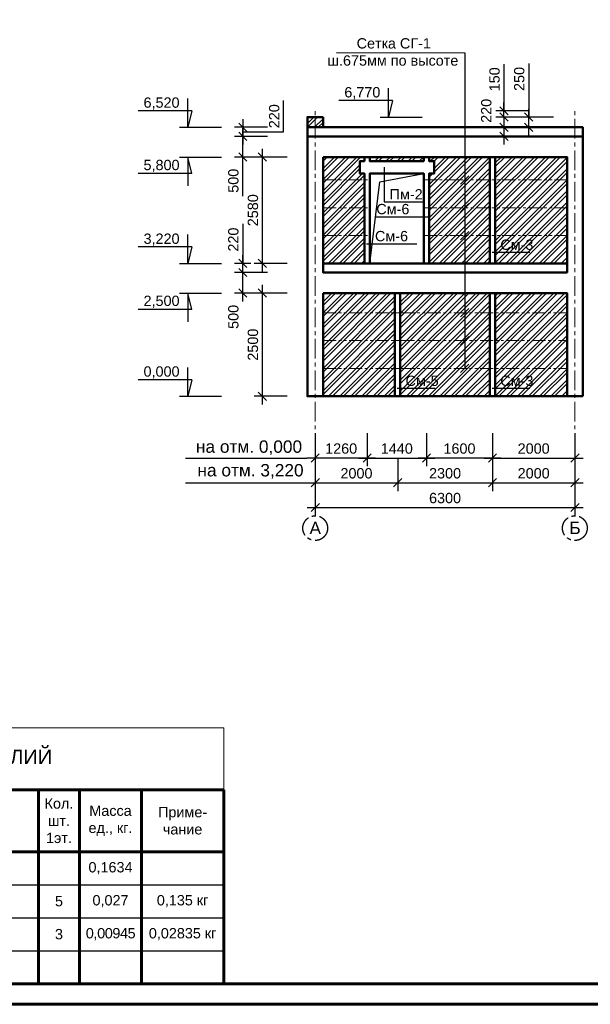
# Model space of a CAD drawing. Header units: millimetres. Extents: x 2063114 to 14983986, y -126020516 to 213791.
# Tile 416 of 656: x 2335938 to 2349785, y -907001 to -883128. Entities that reach past the tile are written whole.
import ezdxf

# ---------------------------------------------------------------- set-up
doc = ezdxf.new("R2010")
doc.units = ezdxf.units.MM
doc.linetypes.add('осевая', pattern=[50.8, 31.75, -6.35, 6.35, -6.35])
doc.linetypes.add('фантомX2', pattern=[127, 63.5, -12.7, 12.7, -12.7, 12.7, -12.7])
doc.layers.get('Defpoints').update_dxf_attribs({"color": 6, "lineweight": 35})
doc.layers.add('_print', color=6, linetype='Continuous', lineweight=60, plot=False)
for name, color, linetype in [('OS', 1, 'Continuous'), ('осевая', 1, 'осевая'), ('Размеры', 28, 'Continuous')]:
    doc.layers.add(name, color=color, linetype=linetype)
doc.layers.add('PDF _wall-380', color=7, linetype='Continuous', true_color=0xb88a5c)
doc.layers.add('РАЗМЕР АР', color=150, linetype='Continuous', lineweight=20)
doc.layers.add('сплошная_толстая', color=7, linetype='Continuous', lineweight=50)
doc.styles.get("Standard").update_dxf_attribs({"font": 'arial.ttf'})
doc.dimstyles.new('STANDARD$0', dxfattribs={"dimtxt": 250, "dimasz": 200, "dimexe": 200, "dimexo": 300, "dimgap": 100, "dimtad": 1, "dimdec": 0, "dimzin": 1, "dimdsep": 46, "dimtxsty": 'Standard', "dimblk1": 'OBLIQUE', "dimblk2": 'OBLIQUE', "dimsah": 1, "dimcen": 2.5, "dimdle": 200, "dimadec": 0, "dimazin": 0, "dimtfac": 1, "dimtdec": 0, "dimtmove": 0, "dimatfit": 3, "dimldrblk": 'OBLIQUE', "dimfxl": 600, "dimfxlon": 1, "dimtolj": 1, "dimtzin": 1, "dimarcsym": 0})

# ---------------------------------------------------------------- blocks, each defined once
blk = doc.blocks.new('*U1590')
at = {"color": 0, "lineweight": 60, "ltscale": 25}
blk.add_lwpolyline([(-57400, 41500), (-500, 41500), (-500, 500), (-57400, 500)], close=True, dxfattribs=at)
blk = doc.blocks.new('*T2416')
at = {"color": 0, "lineweight": 60, "transparency": 16777216}
for p, q in [((0, -1500), (1500, -1500)), ((0, -1500), (0, -3000)), ((1500, -1500), (1500, -3000)), ((7500, -1500), (7500, -3000)), ((14000, -1500), (14000, -3000)), ((15000, -1500), (15000, -3000)), ((16500, -1500), (16500, -3000)), ((18500, -1500), (18500, -3000)), ((0, -3000), (18500, -3000)), ((1500, -3800), (1500, -5400))]:
    blk.add_line(p, q, dxfattribs=at)
at = {"color": 0, "linetype": 'ByBlock', "lineweight": -2, "transparency": 16777216}
for p, q in [((1500, -1500), (18500, -1500)), ((1500, -3800), (18500, -3800))]:
    blk.add_line(p, q, dxfattribs=at)
at = {"color": 0, "linetype": 'Continuous', "lineweight": 60, "transparency": 16777216}
for p, q in [((0, -3000), (0, -6200)), ((1500, -3000), (1500, -3800)), ((7500, -3000), (7500, -6200)), ((14000, -3000), (14000, -6200)), ((15000, -3000), (15000, -6200)), ((16500, -3000), (16500, -6200)), ((18500, -3000), (18500, -6200)), ((1500, -5400), (1500, -6200)), ((0, -6200), (18500, -6200))]:
    blk.add_line(p, q, dxfattribs=at)
at = {"color": 0, "linetype": 'Continuous', "transparency": 16777216}
for p, q in [((0, -3800), (1500, -3800)), ((0, -4600), (18500, -4600)), ((0, -5400), (18500, -5400))]:
    blk.add_line(p, q, dxfattribs=at)
at = {"layer": 'Defpoints', "color": 8, "linetype": 'ByBlock', "lineweight": 0, "transparency": 16777216}
for p, q in [((0, 0), (18500, 0)), ((0, 0), (0, -1500)), ((18500, 0), (18500, -1500))]:
    blk.add_line(p, q, dxfattribs=at)
at = {"color": 0, "linetype": 'Continuous', "transparency": 16777216}
for s, insert, char_height, width, attachment_point in [('{\\C256;СПЕЦИФИКАЦИЯ АРМАТУРНЫХ ИЗДЕЛИЙ}', (9250, -750), 350, 18200, 5), ('Кол.\\Pшт.\\P1эт.', (14500, -2250), 250, 700, 5), ('Масса\\Pед., кг.', (15750, -2250), 250, 1200, 5), ('Приме-\\Pчание', (17500, -2250), 250, 1700, 5), ('Поз.', (750, -2250), 250, 1200, 5), ('Обозначение', (4500, -2250), 250, 5700, 5), ('Наименование', (10750, -2250), 250, 6200, 5), ('СГ-1', (750, -3400), 250, 1200, 5), ('{\\C256;СЕТКА СГ-1 (1 П.М.)}', (10750, -3400), 250, 6200, 5), ('0,1634', (15750, -3400), 250, 1200, 5), ('1', (750, -4200), 250, 1200, 5), ('5', (14500, -4200), 250, 700, 5), ('0,027', (15750, -4200), 250, 1200, 5), ('0,135 кг', (17500, -4200), 250, 1700, 5), ('{\\C256;Композитная арматура АБК }', (4500, -4200), 250, 5700, 5), ('{\\C256;  %%C4 АБК                  L =1000}', (7650, -4200), 250, 6200, 4), ('2', (750, -5000), 250, 1200, 5), ('{\\C256;Композитная арматура АБК }', (4500, -5000), 250, 5700, 5), ('  %%C4 АБК                  L=350', (7650, -5000), 250, 6200, 4), ('3', (14500, -5000), 250, 700, 5), ('{\\T0.95;0,00945}', (15750, -5000), 250, 1200, 5), ('0,02835 кг', (17500, -5000), 250, 1700, 5)]:
    blk.add_mtext(s, dxfattribs=dict(at, insert=insert, char_height=char_height, width=width, attachment_point=attachment_point))
blk = doc.blocks.new('_Oblique')
at = {"color": 0, "linetype": 'ByBlock', "lineweight": -2}
blk.add_line((-0.5, -0.5), (0.5, 0.5), dxfattribs=at)
blk = doc.blocks.new('*D2448')
at = {"layer": 'Defpoints', "color": 0, "lineweight": 30, "transparency": 16777216}
for p in [(2341827, -889758), (2343300, -889758), (2342920, -892258)]:
    blk.add_point(p, dxfattribs=at)
at = {"layer": 'РАЗМЕР АР', "color": 0, "lineweight": -2, "transparency": 16777216}
for p, q in [((2341827, -892458), (2341827, -889558)), ((2342427, -889758), (2341627, -889758)), ((2342427, -892258), (2341627, -892258))]:
    blk.add_line(p, q, dxfattribs=at)
at = {"layer": 'РАЗМЕР АР', "color": 0, "lineweight": -2, "transparency": 16777216, "xscale": 200, "yscale": 200, "zscale": 200}
for p, rotation in [((2341827, -889758), 90), ((2341827, -892258), 270)]:
    blk.add_blockref('_Oblique', p, dxfattribs=dict(at, rotation=rotation))
at = {"layer": 'РАЗМЕР АР', "color": 0, "transparency": 16777216, "insert": (2341599, -891008), "char_height": 250, "attachment_point": 5, "rotation": 90}
blk.add_mtext('\\A1;2500', dxfattribs=at)
blk = doc.blocks.new('*D2449')
at = {"layer": 'Defpoints', "color": 0, "lineweight": 30, "transparency": 16777216}
for p in [(2341352, -889258), (2343300, -889258), (2343300, -889758)]:
    blk.add_point(p, dxfattribs=at)
at = {"layer": 'РАЗМЕР АР', "color": 0, "lineweight": -2, "transparency": 16777216}
for p, q in [((2341952, -889258), (2341152, -889258)), ((2341352, -889958), (2341352, -889058)), ((2341952, -889758), (2341152, -889758))]:
    blk.add_line(p, q, dxfattribs=at)
at = {"layer": 'РАЗМЕР АР', "color": 0, "lineweight": -2, "transparency": 16777216, "xscale": 200, "yscale": 200, "zscale": 200}
for p, rotation in [((2341352, -889258), 90), ((2341352, -889758), 270)]:
    blk.add_blockref('_Oblique', p, dxfattribs=dict(at, rotation=rotation))
at = {"layer": 'РАЗМЕР АР', "color": 0, "transparency": 16777216, "insert": (2341124, -890334), "char_height": 250, "attachment_point": 5, "rotation": 90}
blk.add_mtext('\\A1;500', dxfattribs=at)
blk = doc.blocks.new('*D2450')
at = {"layer": 'Defpoints', "color": 0, "lineweight": 30, "transparency": 16777216}
for p in [(2341827, -886458), (2343300, -886458), (2343300, -889038)]:
    blk.add_point(p, dxfattribs=at)
at = {"layer": 'РАЗМЕР АР', "color": 0, "lineweight": -2, "transparency": 16777216}
for p, q in [((2341827, -889238), (2341827, -886258)), ((2342427, -886458), (2341627, -886458)), ((2342427, -889038), (2341627, -889038))]:
    blk.add_line(p, q, dxfattribs=at)
at = {"layer": 'РАЗМЕР АР', "color": 0, "lineweight": -2, "transparency": 16777216, "xscale": 200, "yscale": 200, "zscale": 200}
for p, rotation in [((2341827, -886458), 90), ((2341827, -889038), 270)]:
    blk.add_blockref('_Oblique', p, dxfattribs=dict(at, rotation=rotation))
at = {"layer": 'РАЗМЕР АР', "color": 0, "transparency": 16777216, "insert": (2341599, -887748), "char_height": 250, "attachment_point": 5, "rotation": 90}
blk.add_mtext('\\A1;2580', dxfattribs=at)
blk = doc.blocks.new('*D2451')
at = {"layer": 'Defpoints', "color": 0, "lineweight": 30, "transparency": 16777216}
for p in [(2341352, -885958), (2342920, -885958), (2343300, -886458)]:
    blk.add_point(p, dxfattribs=at)
at = {"layer": 'РАЗМЕР АР', "color": 0, "lineweight": -2, "transparency": 16777216}
for p, q in [((2341352, -886658), (2341352, -885758)), ((2341952, -885958), (2341152, -885958)), ((2341952, -886458), (2341152, -886458)), ((2341352, -887409), (2341352, -886458))]:
    blk.add_line(p, q, dxfattribs=at)
at = {"layer": 'РАЗМЕР АР', "color": 0, "lineweight": -2, "transparency": 16777216, "xscale": 200, "yscale": 200, "zscale": 200}
for p, rotation in [((2341352, -885958), 90), ((2341352, -886458), 270)]:
    blk.add_blockref('_Oblique', p, dxfattribs=dict(at, rotation=rotation))
at = {"layer": 'РАЗМЕР АР', "color": 0, "transparency": 16777216, "insert": (2341124, -887034), "char_height": 250, "attachment_point": 5, "rotation": 90}
blk.add_mtext('\\A1;500', dxfattribs=at)
blk = doc.blocks.new('*D2452')
at = {"layer": 'Defpoints', "color": 0, "lineweight": 30, "transparency": 16777216}
for p in [(2347410, -892258), (2349410, -892258), (2349410, -893756)]:
    blk.add_point(p, dxfattribs=at)
at = {"layer": 'РАЗМЕР АР', "color": 0, "lineweight": -2, "transparency": 16777216}
for p, q in [((2347410, -893156), (2347410, -893956)), ((2349410, -893156), (2349410, -893956)), ((2347210, -893756), (2349610, -893756))]:
    blk.add_line(p, q, dxfattribs=at)
at = {"layer": 'РАЗМЕР АР', "color": 0, "lineweight": -2, "transparency": 16777216, "xscale": 200, "yscale": 200, "zscale": 200, "rotation": 180}
blk.add_blockref('_Oblique', (2347410, -893756), dxfattribs=at)
at = {"layer": 'РАЗМЕР АР', "color": 0, "lineweight": -2, "transparency": 16777216, "xscale": 200, "yscale": 200, "zscale": 200}
blk.add_blockref('_Oblique', (2349410, -893756), dxfattribs=at)
at = {"layer": 'РАЗМЕР АР', "color": 0, "transparency": 16777216, "insert": (2348410, -893528), "char_height": 250, "attachment_point": 5}
blk.add_mtext('\\A1;2000', dxfattribs=at)
blk = doc.blocks.new('*D2360')
at = {"layer": 'Defpoints', "color": 0, "lineweight": 30, "transparency": 16777216}
for p in [(2343110, -892858), (2345110, -892858), (2345110, -894356)]:
    blk.add_point(p, dxfattribs=at)
at = {"layer": 'РАЗМЕР АР', "color": 0, "lineweight": -2, "transparency": 16777216}
for p, q in [((2343110, -893756), (2343110, -894556)), ((2345110, -893756), (2345110, -894556)), ((2342910, -894356), (2345310, -894356))]:
    blk.add_line(p, q, dxfattribs=at)
at = {"layer": 'РАЗМЕР АР', "color": 0, "lineweight": -2, "transparency": 16777216, "xscale": 200, "yscale": 200, "zscale": 200, "rotation": 180}
blk.add_blockref('_Oblique', (2343110, -894356), dxfattribs=at)
at = {"layer": 'РАЗМЕР АР', "color": 0, "lineweight": -2, "transparency": 16777216, "xscale": 200, "yscale": 200, "zscale": 200}
blk.add_blockref('_Oblique', (2345110, -894356), dxfattribs=at)
at = {"layer": 'РАЗМЕР АР', "color": 0, "transparency": 16777216, "insert": (2344110, -894128), "char_height": 250, "attachment_point": 5}
blk.add_mtext('\\A1;2000', dxfattribs=at)
blk = doc.blocks.new('*D2361')
at = {"layer": 'Defpoints', "color": 0, "lineweight": 30, "transparency": 16777216}
for p in [(2345110, -892858), (2347410, -892858), (2347410, -894356)]:
    blk.add_point(p, dxfattribs=at)
at = {"layer": 'РАЗМЕР АР', "color": 0, "lineweight": -2, "transparency": 16777216}
for p, q in [((2345110, -893756), (2345110, -894556)), ((2347410, -893756), (2347410, -894556)), ((2344910, -894356), (2347610, -894356))]:
    blk.add_line(p, q, dxfattribs=at)
at = {"layer": 'РАЗМЕР АР', "color": 0, "lineweight": -2, "transparency": 16777216, "xscale": 200, "yscale": 200, "zscale": 200, "rotation": 180}
blk.add_blockref('_Oblique', (2345110, -894356), dxfattribs=at)
at = {"layer": 'РАЗМЕР АР', "color": 0, "lineweight": -2, "transparency": 16777216, "xscale": 200, "yscale": 200, "zscale": 200}
blk.add_blockref('_Oblique', (2347410, -894356), dxfattribs=at)
at = {"layer": 'РАЗМЕР АР', "color": 0, "transparency": 16777216, "insert": (2346260, -894128), "char_height": 250, "attachment_point": 5}
blk.add_mtext('\\A1;2300', dxfattribs=at)
blk = doc.blocks.new('*D2362')
at = {"layer": 'Defpoints', "color": 0, "lineweight": 30, "transparency": 16777216}
for p in [(2347410, -892858), (2349410, -892858), (2349410, -894356)]:
    blk.add_point(p, dxfattribs=at)
at = {"layer": 'РАЗМЕР АР', "color": 0, "lineweight": -2, "transparency": 16777216}
for p, q in [((2347410, -893756), (2347410, -894556)), ((2349410, -893756), (2349410, -894556)), ((2347210, -894356), (2349610, -894356))]:
    blk.add_line(p, q, dxfattribs=at)
at = {"layer": 'РАЗМЕР АР', "color": 0, "lineweight": -2, "transparency": 16777216, "xscale": 200, "yscale": 200, "zscale": 200, "rotation": 180}
blk.add_blockref('_Oblique', (2347410, -894356), dxfattribs=at)
at = {"layer": 'РАЗМЕР АР', "color": 0, "lineweight": -2, "transparency": 16777216, "xscale": 200, "yscale": 200, "zscale": 200}
blk.add_blockref('_Oblique', (2349410, -894356), dxfattribs=at)
at = {"layer": 'РАЗМЕР АР', "color": 0, "transparency": 16777216, "insert": (2348410, -894128), "char_height": 250, "attachment_point": 5}
blk.add_mtext('\\A1;2000', dxfattribs=at)
blk = doc.blocks.new('*D2363')
at = {"layer": 'Defpoints', "color": 0, "lineweight": 30, "transparency": 16777216}
for p in [(2343110, -892258), (2349410, -892258), (2349410, -894956)]:
    blk.add_point(p, dxfattribs=at)
at = {"layer": 'РАЗМЕР АР', "color": 0, "lineweight": -2, "transparency": 16777216}
for p, q in [((2343110, -894356), (2343110, -895156)), ((2349410, -894356), (2349410, -895156)), ((2342910, -894956), (2349610, -894956))]:
    blk.add_line(p, q, dxfattribs=at)
at = {"layer": 'РАЗМЕР АР', "color": 0, "lineweight": -2, "transparency": 16777216, "xscale": 200, "yscale": 200, "zscale": 200, "rotation": 180}
blk.add_blockref('_Oblique', (2343110, -894956), dxfattribs=at)
at = {"layer": 'РАЗМЕР АР', "color": 0, "lineweight": -2, "transparency": 16777216, "xscale": 200, "yscale": 200, "zscale": 200}
blk.add_blockref('_Oblique', (2349410, -894956), dxfattribs=at)
at = {"layer": 'РАЗМЕР АР', "color": 0, "transparency": 16777216, "insert": (2346260, -894728), "char_height": 250, "attachment_point": 5}
blk.add_mtext('\\A1;6300', dxfattribs=at)
blk = doc.blocks.new('*D2364')
at = {"layer": 'Defpoints', "color": 0, "lineweight": 30, "transparency": 16777216}
for p in [(2341352, -889038), (2341845, -889038), (2341845, -889258)]:
    blk.add_point(p, dxfattribs=at)
at = {"layer": 'РАЗМЕР АР', "color": 0, "lineweight": -2, "transparency": 16777216}
for p, q in [((2341352, -888082), (2341352, -889038)), ((2341352, -889458), (2341352, -888838)), ((2341545, -889038), (2341152, -889038)), ((2341545, -889258), (2341152, -889258))]:
    blk.add_line(p, q, dxfattribs=at)
at = {"layer": 'РАЗМЕР АР', "color": 0, "lineweight": -2, "transparency": 16777216, "xscale": 200, "yscale": 200, "zscale": 200}
for p, rotation in [((2341352, -889038), 90), ((2341352, -889258), 270)]:
    blk.add_blockref('_Oblique', p, dxfattribs=dict(at, rotation=rotation))
at = {"layer": 'РАЗМЕР АР', "color": 0, "transparency": 16777216, "insert": (2341124, -888460), "char_height": 250, "attachment_point": 5, "rotation": 90}
blk.add_mtext('\\A1;220', dxfattribs=at)
blk = doc.blocks.new('*D2365')
at = {"layer": 'Defpoints', "color": 0, "lineweight": 30, "transparency": 16777216}
for p in [(2345809, -892258), (2347410, -892258), (2345809, -893756)]:
    blk.add_point(p, dxfattribs=at)
at = {"layer": 'РАЗМЕР АР', "color": 0, "lineweight": -2, "transparency": 16777216}
for p, q in [((2345809, -893156), (2345809, -893956)), ((2347410, -893156), (2347410, -893956)), ((2347610, -893756), (2345609, -893756))]:
    blk.add_line(p, q, dxfattribs=at)
at = {"layer": 'РАЗМЕР АР', "color": 0, "lineweight": -2, "transparency": 16777216, "xscale": 200, "yscale": 200, "zscale": 200, "rotation": 180}
blk.add_blockref('_Oblique', (2345809, -893756), dxfattribs=at)
at = {"layer": 'РАЗМЕР АР', "color": 0, "lineweight": -2, "transparency": 16777216, "xscale": 200, "yscale": 200, "zscale": 200}
blk.add_blockref('_Oblique', (2347410, -893756), dxfattribs=at)
at = {"layer": 'РАЗМЕР АР', "color": 0, "transparency": 16777216, "insert": (2346609, -893528), "char_height": 250, "attachment_point": 5}
blk.add_mtext('\\A1;1600', dxfattribs=at)
blk = doc.blocks.new('*D2366')
at = {"layer": 'Defpoints', "color": 0, "lineweight": 30, "transparency": 16777216}
for p in [(2343109, -892321), (2344369, -892258), (2343109, -893756)]:
    blk.add_point(p, dxfattribs=at)
at = {"layer": 'РАЗМЕР АР', "color": 0, "lineweight": -2, "transparency": 16777216}
for p, q in [((2343109, -893156), (2343109, -893956)), ((2344369, -893156), (2344369, -893956)), ((2344569, -893756), (2342909, -893756))]:
    blk.add_line(p, q, dxfattribs=at)
at = {"layer": 'РАЗМЕР АР', "color": 0, "lineweight": -2, "transparency": 16777216, "xscale": 200, "yscale": 200, "zscale": 200, "rotation": 180}
blk.add_blockref('_Oblique', (2343109, -893756), dxfattribs=at)
at = {"layer": 'РАЗМЕР АР', "color": 0, "lineweight": -2, "transparency": 16777216, "xscale": 200, "yscale": 200, "zscale": 200}
blk.add_blockref('_Oblique', (2344369, -893756), dxfattribs=at)
at = {"layer": 'РАЗМЕР АР', "color": 0, "transparency": 16777216, "insert": (2343739, -893528), "char_height": 250, "attachment_point": 5}
blk.add_mtext('\\A1;1260', dxfattribs=at)
blk = doc.blocks.new('*D2367')
at = {"layer": 'Defpoints', "color": 0, "lineweight": 30, "transparency": 16777216}
for p in [(2349600, -885738), (2347689, -885958), (2349600, -885958)]:
    blk.add_point(p, dxfattribs=at)
at = {"layer": 'РАЗМЕР АР', "color": 0, "lineweight": -2, "transparency": 16777216}
for p, q in [((2347689, -885538), (2347689, -886158)), ((2348289, -885738), (2347489, -885738)), ((2348289, -885958), (2347489, -885958))]:
    blk.add_line(p, q, dxfattribs=at)
at = {"layer": 'РАЗМЕР АР', "color": 0, "lineweight": -2, "transparency": 16777216, "xscale": 200, "yscale": 200, "zscale": 200}
for p, rotation in [((2347689, -885738), 90), ((2347689, -885958), 270)]:
    blk.add_blockref('_Oblique', p, dxfattribs=dict(at, rotation=rotation))
at = {"layer": 'РАЗМЕР АР', "color": 0, "transparency": 16777216, "insert": (2347261, -885338), "char_height": 250, "attachment_point": 5, "rotation": 90}
blk.add_mtext('\\A1;220', dxfattribs=at)
blk = doc.blocks.new('*D2368')
at = {"layer": 'Defpoints', "color": 0, "lineweight": 30, "transparency": 16777216}
for p in [(2347689, -885338), (2349600, -885338), (2349600, -885488)]:
    blk.add_point(p, dxfattribs=at)
at = {"layer": 'РАЗМЕР АР', "color": 0, "lineweight": -2, "transparency": 16777216}
for p, q in [((2347689, -884210), (2347689, -885338)), ((2347689, -885338), (2347689, -885138)), ((2348289, -885338), (2347489, -885338)), ((2347689, -885488), (2347689, -885338)), ((2347689, -885488), (2347689, -885338)), ((2348289, -885488), (2347489, -885488)), ((2347689, -885488), (2347689, -885688))]:
    blk.add_line(p, q, dxfattribs=at)
at = {"layer": 'РАЗМЕР АР', "color": 0, "lineweight": -2, "transparency": 16777216, "xscale": 200, "yscale": 200, "zscale": 200}
for p, rotation in [((2347689, -885338), 270), ((2347689, -885488), 90)]:
    blk.add_blockref('_Oblique', p, dxfattribs=dict(at, rotation=rotation))
at = {"layer": 'РАЗМЕР АР', "color": 0, "transparency": 16777216, "insert": (2347461, -884574), "char_height": 250, "attachment_point": 5, "rotation": 90}
blk.add_mtext('\\A1;150', dxfattribs=at)
blk = doc.blocks.new('*D2369')
at = {"layer": 'Defpoints', "color": 0, "lineweight": 30, "transparency": 16777216}
for p in [(2342920, -885738), (2341352, -885958), (2343205, -885958)]:
    blk.add_point(p, dxfattribs=at)
at = {"layer": 'РАЗМЕР АР', "color": 0, "lineweight": -2, "transparency": 16777216}
for p, q in [((2342343, -885847), (2342343, -885091)), ((2341352, -885538), (2341352, -886158)), ((2341952, -885738), (2341152, -885738)), ((2341352, -885848), (2342343, -885847)), ((2341952, -885958), (2341152, -885958))]:
    blk.add_line(p, q, dxfattribs=at)
at = {"layer": 'РАЗМЕР АР', "color": 0, "lineweight": -2, "transparency": 16777216, "xscale": 200, "yscale": 200, "zscale": 200}
for p, rotation in [((2341352, -885738), 90), ((2341352, -885958), 270)]:
    blk.add_blockref('_Oblique', p, dxfattribs=dict(at, rotation=rotation))
at = {"layer": 'РАЗМЕР АР', "color": 0, "transparency": 16777216, "insert": (2342115, -885469), "char_height": 250, "attachment_point": 5, "rotation": 90}
blk.add_mtext('\\A1;220', dxfattribs=at)
blk = doc.blocks.new('*D2370')
at = {"layer": 'Defpoints', "color": 0, "lineweight": 30, "transparency": 16777216}
for p in [(2348289, -885488), (2349600, -885488, 8), (2349600, -885738, 8)]:
    blk.add_point(p, dxfattribs=at)
at = {"layer": 'РАЗМЕР АР', "color": 0, "lineweight": -2, "transparency": 16777216}
for p, q in [((2348289, -884187), (2348289, -885488)), ((2348289, -885938), (2348289, -885288)), ((2348889, -885488), (2348089, -885488)), ((2348889, -885738), (2348089, -885738))]:
    blk.add_line(p, q, dxfattribs=at)
at = {"layer": 'РАЗМЕР АР', "color": 0, "lineweight": -2, "transparency": 16777216, "xscale": 200, "yscale": 200, "zscale": 200}
for p, rotation in [((2348289, -885488), 90), ((2348289, -885738), 270)]:
    blk.add_blockref('_Oblique', p, dxfattribs=dict(at, rotation=rotation))
at = {"layer": 'РАЗМЕР АР', "color": 0, "transparency": 16777216, "insert": (2348061, -884565), "char_height": 250, "attachment_point": 5, "rotation": 90}
blk.add_mtext('\\A1;250', dxfattribs=at)
blk = doc.blocks.new('*D2753')
at = {"layer": 'Defpoints', "color": 0, "lineweight": 30, "transparency": 16777216}
for p in [(2345809, -889038), (2344369, -892258), (2345809, -893756)]:
    blk.add_point(p, dxfattribs=at)
at = {"layer": 'РАЗМЕР АР', "color": 0, "lineweight": -2, "transparency": 16777216}
for p, q in [((2344369, -893156), (2344369, -893956)), ((2345809, -893156), (2345809, -893956)), ((2344169, -893756), (2346009, -893756))]:
    blk.add_line(p, q, dxfattribs=at)
at = {"layer": 'РАЗМЕР АР', "color": 0, "lineweight": -2, "transparency": 16777216, "xscale": 200, "yscale": 200, "zscale": 200, "rotation": 180}
blk.add_blockref('_Oblique', (2344369, -893756), dxfattribs=at)
at = {"layer": 'РАЗМЕР АР', "color": 0, "lineweight": -2, "transparency": 16777216, "xscale": 200, "yscale": 200, "zscale": 200}
blk.add_blockref('_Oblique', (2345809, -893756), dxfattribs=at)
at = {"layer": 'РАЗМЕР АР', "color": 0, "transparency": 16777216, "insert": (2345089, -893528), "char_height": 250, "attachment_point": 5}
blk.add_mtext('\\A1;1440', dxfattribs=at)

msp = doc.modelspace()

# ---------------------------------------------------------------- hatches: boundary and pattern name
at = {"layer": 'PDF _wall-380', "lineweight": 9, "ltscale": 150}
h = msp.add_hatch(dxfattribs=at)
h.set_pattern_fill('ANSI32', color=256, scale=20)
h.set_pattern_definition([(45, (67948.72, 885.2), (-134.703842, 134.703842), []), (45, (68038.52, 885.2), (-134.703842, 134.703842), [])])
h.paths.add_polyline_path([(2342919.71718, -885487.79227), (2343299.71751, -885487.79227), (2343299.65073, -885737.79227), (2342919.65107, -885737.79227)])
h = msp.add_hatch(dxfattribs=at)
h.set_pattern_fill('ANSI32', color=256, scale=20)
h.set_pattern_definition([(45, (-8470.56, 24559.87), (-134.703842, 134.703842), []), (45, (-8380.76, 24559.87), (-134.703842, 134.703842), [])])
h.paths.add_polyline_path([(2349219.57211, -889757.79227), (2347474.572, -889757.79227), (2347474.572, -892257.79227), (2349219.57211, -892257.79227)])
h.paths.add_polyline_path([(2349219.57211, -886457.79227), (2347474.572, -886457.79227), (2347474.572, -889037.79227), (2349219.57211, -889037.79227)])
h.paths.add_polyline_path([(2347344.572, -886457.79227), (2345874.12397, -886457.79227), (2345874.12397, -886557.79227), (2345994.12397, -886557.79227), (2345994.12397, -886857.79227), (2345874.12397, -886857.79227), (2345874.12397, -889037.79227), (2347344.572, -889037.79227)])
h.paths.add_polyline_path([(2347344.572, -889757.79227), (2345174.57221, -889757.79227), (2345174.57221, -892257.79227), (2347344.572, -892257.79227)])
h.paths.add_polyline_path([(2345044.57221, -889757.79227), (2343299.57211, -889757.79227), (2343299.57211, -892257.79227), (2345044.57221, -892257.79227)])
h.paths.add_polyline_path([(2344304.12396, -886857.79227), (2344193.80797, -886857.79227), (2344193.80797, -886557.79227), (2344304.12396, -886557.79227), (2344304.12396, -886457.79227), (2343299.57211, -886457.79227), (2343299.57211, -889037.79227), (2344304.12396, -889037.79227)])
h.paths.add_polyline_path([(2345744.12397, -886457.79227), (2344434.12396, -886457.79227), (2344434.12396, -886557.79227), (2345744.12397, -886557.79227)])

# ---------------------------------------------------------------- linework, layer by layer
at = {"ltscale": 0.001}
for p, q in [((2344887.61368, -885487.79227), (2344887.61368, -884787.79227)), ((2340015.67235, -885737.79227), (2340015.67235, -885037.79227)), ((2344987.61368, -885087.79227), (2343682.87819, -885087.79227)), ((2344987.61368, -885087.79227), (2344887.61368, -885487.79227)), ((2340115.67235, -885337.79227), (2338810.93686, -885337.79227)), ((2340115.67235, -885337.79227), (2340015.67235, -885737.79227)), ((2340015.67235, -886457.79227), (2340015.67235, -887157.79227)), ((2340115.67235, -886857.79227), (2340015.67235, -886457.79227)), ((2340115.67235, -886857.79227), (2338810.93686, -886857.79227)), ((2340015.67235, -889037.79227), (2340015.67235, -888337.79227)), ((2340115.67235, -888637.79227), (2338810.93686, -888637.79227)), ((2340115.67235, -888637.79227), (2340015.67235, -889037.79227)), ((2340015.67235, -889757.79227), (2340015.67235, -890457.79227)), ((2340115.67235, -890157.79227), (2340015.67235, -889757.79227)), ((2340115.67235, -890157.79227), (2338810.93686, -890157.79227)), ((2340015.67235, -892257.79227), (2340015.67235, -891557.79227)), ((2340115.67235, -891857.79227), (2338810.93686, -891857.79227)), ((2340115.67235, -891857.79227), (2340015.67235, -892257.79227))]:
    msp.add_line(p, q, dxfattribs=at)
at = {"ltscale": 0.00075}
for p, q in [((2344687.61368, -885487.79227), (2345706.02382, -885487.79227)), ((2339815.67235, -885737.79227), (2340834.08249, -885737.79227)), ((2339815.67235, -886457.79227), (2340834.08249, -886457.79227)), ((2339815.67235, -886457.79227), (2340834.08249, -886457.79227)), ((2339815.67235, -889037.79227), (2340834.08249, -889037.79227)), ((2339815.67235, -889757.79227), (2340834.08249, -889757.79227)), ((2339815.67235, -892257.79227), (2340834.08249, -892257.79227))]:
    msp.add_line(p, q, dxfattribs=at)
at = {"linetype": 'фантомX2', "lineweight": 9, "ltscale": 5}
for p, q in [((2343299.65107, -887012.79227), (2344433.78658, -887012.79227)), ((2345744.12397, -887012.79227), (2349219.65107, -887012.79227)), ((2343299.65107, -887687.79227), (2344433.89904, -887687.79227)), ((2345744.12397, -887687.79227), (2349219.65107, -887687.79227)), ((2343299.65107, -888362.79227), (2344434.0115, -888362.79227)), ((2345744.12396, -888362.79227), (2349219.65107, -888362.79227)), ((2343299.57211, -890232.79227), (2349219.57211, -890232.79227)), ((2343299.57211, -890907.79227), (2349219.57211, -890907.79227)), ((2343299.57211, -891582.79227), (2349219.57211, -891582.79227))]:
    msp.add_line(p, q, dxfattribs=at)
at = {"ltscale": 150}
for p, q in [((2346636.4232, -887112.79227), (2346836.4232, -886912.79227)), ((2346636.4232, -887787.79227), (2346836.4232, -887587.79227)), ((2346636.4232, -888462.79227), (2346836.4232, -888262.79227)), ((2346636.4232, -890332.79227), (2346836.4232, -890132.79227)), ((2346636.4232, -891007.79227), (2346836.4232, -890807.79227)), ((2346636.4232, -891682.79227), (2346836.4232, -891482.79227))]:
    msp.add_line(p, q, dxfattribs=at)
for p, q in [((2339965.00641, -893755.81511), (2342909.65107, -893755.81511)), ((2339965.00641, -894355.81511), (2342909.57211, -894355.81511))]:
    msp.add_line(p, q)
at = {"ltscale": 50}
msp.add_lwpolyline([(2343629.49316, -883927.42455), (2346736.4232, -883933.71525), (2346736.4232, -891582.79227)], dxfattribs=at)
at = {"ltscale": 150}
for points in [[(2344434.12396, -889037.79227), (2344678.1195, -887060.86494), (2345744.12397, -886857.79227)], [(2344778.9588, -886707.79227), (2344778.9588, -887547.80191), (2345722.2185, -887547.80191)]]:
    msp.add_lwpolyline(points, dxfattribs=at)
at = {"color": 6, "ltscale": 100}
msp.add_lwpolyline([(2344573.71005, -887910.92819), (2345840.71514, -887910.92819)], dxfattribs=at)
at = {"color": 6, "ltscale": 150}
msp.add_lwpolyline([(2344357.71533, -888564.77859), (2345577.56191, -888564.77859)], dxfattribs=at)
at = {"color": 30, "ltscale": 150}
for points in [[(2348320.0146, -888773.10091), (2347400.16802, -888773.10091)], [(2348320.0146, -892073.10091), (2347400.16802, -892073.10091)]]:
    msp.add_lwpolyline(points, dxfattribs=at)
at = {"color": 3, "ltscale": 150}
msp.add_lwpolyline([(2346020.01481, -892073.10091), (2345100.16823, -892073.10091)], dxfattribs=at)
at = {"lineweight": 60, "ltscale": 150}
msp.add_lwpolyline([(2323892.08613, -901801.43901), (2340892.08613, -901801.43901)], dxfattribs=at)
at = {"layer": '_print', "ltscale": 100}
msp.add_lwpolyline([(2379792.08613, -907001.43901), (2320392.08613, -907001.43901), (2320392.08613, -865001.43901), (2379792.08613, -865001.43901)], close=True, dxfattribs=at)
at = {"layer": 'OS', "linetype": 'осевая', "lineweight": 9, "ltscale": 15}
for p, q in [((2343109.33978, -895155.82458), (2343109.33978, -885337.79227)), ((2349409.33978, -895155.82458), (2349409.65107, -885337.79227))]:
    msp.add_line(p, q, dxfattribs=at)
at = {"layer": 'осевая', "linetype": 'осевая', "ltscale": 15}
for centre in [(2343109.3398, -895455.82458), (2343109.34046, -895455.82458), (2349409.34046, -895455.82458)]:
    msp.add_circle(centre, 300, dxfattribs=at)
at = {"layer": 'Размеры', "color": 6, "ltscale": 150}
msp.add_line((2349219.57211, -892257.79227), (2349219.57211, -889757.79227), dxfattribs=at)
at = {"layer": 'сплошная_толстая', "ltscale": 150}
for p, q in [((2343299.57211, -885737.79227), (2349599.57211, -885737.79227)), ((2349599.57211, -885737.79227), (2349599.57211, -892257.79227)), ((2349599.57211, -892257.79227), (2342919.65107, -892257.79227))]:
    msp.add_line(p, q, dxfattribs=at)
for points in [[(2343299.71718, -885487.79227), (2342919.71718, -885487.79227), (2342919.65107, -885737.79227), (2343299.65107, -885737.79227)], [(2342919.65107, -885737.79227), (2349599.57211, -885737.79227), (2349599.57211, -885957.79227), (2342919.65107, -885957.79227)], [(2343299.57211, -886457.79227), (2349219.57211, -886457.79227), (2349219.57211, -889037.79227), (2343299.57211, -889037.79227)], [(2347344.572, -886457.79227), (2347474.572, -886457.79227), (2347474.572, -889037.79227), (2347344.572, -889037.79227)], [(2343299.57208, -889037.79227), (2349219.57211, -889037.79227), (2349219.57211, -889257.79227), (2343299.57208, -889257.79227)], [(2343299.57211, -889757.79227), (2349219.57211, -889757.79227), (2349219.57211, -892257.79227), (2343299.57211, -892257.79227)], [(2345174.57221, -889757.79227), (2345044.57221, -889757.79227), (2345044.57221, -892257.79227), (2345174.57221, -892257.79227)], [(2347344.572, -889757.79227), (2347474.572, -889757.79227), (2347474.572, -892257.79227), (2347344.572, -892257.79227)]]:
    msp.add_lwpolyline(points, close=True, dxfattribs=at)
for points in [[(2342919.37926, -885957.79227), (2342919.65107, -892257.79227), (2343299.57211, -892257.79227), (2343299.57211, -892257.79227)], [(2344304.12396, -886457.79227), (2344304.12396, -886557.79227), (2344193.80797, -886557.79227), (2344193.80797, -886857.79227), (2344304.12396, -886857.79227), (2344304.12396, -889037.79227), (2344434.12396, -889037.79227), (2344433.76075, -886857.79227), (2345744.12397, -886857.79227), (2345744.12396, -889037.79227), (2345874.12397, -889037.79227), (2345874.12397, -886857.79227), (2345994.12397, -886857.79227), (2345994.12397, -886557.79227), (2345874.12397, -886557.79227), (2345874.12397, -886457.79227), (2345744.12397, -886457.79227), (2345744.12397, -886557.79227), (2344434.12396, -886557.79227), (2344434.12396, -886457.79227), (2344304.12396, -886457.79227)]]:
    msp.add_lwpolyline(points, dxfattribs=at)

# ---------------------------------------------------------------- block references
for name, p in [('*U1590', (2379792.08613, -907001.43901)), ('*T2416', (2322392.08613, -900301.43901))]:
    msp.add_blockref(name, p)

# ---------------------------------------------------------------- texts
at = {"ltscale": 100, "char_height": 250, "attachment_point": 4}
for s, insert, width in [('\\pi723.30857;Сетка СГ-1\\P\\pi14.4068;ш.675мм по высоте', (2329326.21245, -883908.23444), 3167.4561645), ('\\pi723.30857;Сетка СГ-1\\P\\pi14.4068;ш.675мм по высоте', (2343391.20209, -883911.91918), 3167.4561645), ('Пм-2', (2344914.85396, -887362.2613), 677.5)]:
    msp.add_mtext(s, dxfattribs=dict(at, insert=insert, width=width))
for s, insert, char_height, width, attachment_point in [('6,770', (2344252.74696, -884911.19083), 250, 1459.8696196, 5), ('6,520', (2339380.80562, -885161.19083), 250, 1459.8696196, 5), ('5,800', (2339380.80562, -886674.43583), 250, 1459.8696196, 5), ('3,220', (2339380.80562, -888461.19083), 250, 1459.8696196, 5), ('2,500', (2339380.80562, -889967.45563), 250, 1459.8696196, 5), ('0,000', (2339380.80562, -891681.19083), 250, 1459.8696196, 5), ('на отм. 0,000', (2340215.73869, -893328.94201), 300, 2560.6578404, 1), ('на отм. 3,220', (2340251.77517, -893901.89283), 300, 2560.6578404, 1)]:
    msp.add_mtext(s, dxfattribs=dict(insert=insert, char_height=char_height, width=width, attachment_point=attachment_point))
at = {"color": 6, "ltscale": 100, "char_height": 250, "width": 977.5000053, "attachment_point": 4}
for insert in [(2344592.18975, -887722.11128), (2344559.62473, -888377.25547)]:
    msp.add_mtext('См-6', dxfattribs=dict(at, insert=insert))
at = {"color": 30, "ltscale": 100, "char_height": 250, "width": 677.5, "attachment_point": 4}
for insert in [(2347601.48885, -888585.57778), (2347601.48885, -891885.57778)]:
    msp.add_mtext('См-3', dxfattribs=dict(at, insert=insert))
at = {"color": 3, "ltscale": 100, "insert": (2345301.48907, -891885.57778), "char_height": 250, "width": 677.5, "attachment_point": 4}
msp.add_mtext('См-5', dxfattribs=at)
at = {"layer": 'осевая', "char_height": 300, "width": 255.0496237, "attachment_point": 2}
for s, insert in [('А', (2343110.62287, -895301.81043)), ('Б', (2349413.04588, -895301.81043))]:
    msp.add_mtext(s, dxfattribs=dict(at, insert=insert))

# ---------------------------------------------------------------- dimensions: what is measured, and where the dimension line sits
at = {"layer": 'РАЗМЕР АР'}
for base, p1, p2, angle, picture, middle in [((2347688.88018, -885337.79227), (2349599.57211, -885487.79227), (2349599.57211, -885337.79227), 90, '*D2368', (2347688.88018, -884573.80864)), ((2348288.81339, -885487.79227, -7.84509), (2349599.50599, -885737.79227), (2349599.50599, -885487.79227), 90, '*D2370', (2348288.81339, -884565.05777, -7.84509)), ((2341351.86711, -885957.79227), (2342919.65107, -885737.79227), (2343204.65106, -885957.79227), 90, '*D2369', (2342343.05484, -885747.01369)), ((2347688.87951, -885957.79227), (2349599.57211, -885737.79227), (2349599.57211, -885957.79227), 270, '*D2367', (2347488.88018, -885337.79227)), ((2341351.86711, -885957.79227), (2343299.57211, -886457.79227), (2342919.65107, -885957.79227), 90, '*D2451', (2341351.86711, -887033.54261)), ((2341351.86711, -889037.79227), (2341844.65107, -889257.79227), (2341844.65107, -889037.79227), 90, '*D2364', (2341351.86711, -888459.91028)), ((2341351.86711, -889257.79227), (2343299.65107, -889757.79227), (2343299.65107, -889257.79227), 90, '*D2449', (2341351.86711, -890333.54261))]:
    dim = msp.add_linear_dim(base=base, p1=p1, p2=p2, angle=angle, dimstyle='STANDARD$0', override={"dimtmove": 1}, dxfattribs=at)
    dim.commit()
    dim.dimension.update_dxf_attribs({"geometry": picture, "text_midpoint": middle, "dimtype": 160})
for base, p1, p2, picture, middle in [((2341826.86711, -886457.79227), (2343299.65107, -889037.79227), (2343299.57211, -886457.79227), '*D2450', (2341599.22386, -887747.79227)), ((2341826.86711, -889757.79227), (2342919.65107, -892257.79227), (2343299.65107, -889757.79227), '*D2448', (2341599.22386, -891007.79227))]:
    dim = msp.add_linear_dim(base=base, p1=p1, p2=p2, angle=90, dimstyle='STANDARD$0', override={"dimtmove": 1}, dxfattribs=at)
    dim.commit()
    dim.dimension.update_dxf_attribs({"geometry": picture, "text_midpoint": middle})
for base, p1, p2, picture, middle in [((2345809.12396, -893755.81511), (2344369.12396, -892257.79227), (2345809.12396, -889037.79227), '*D2753', (2345089.12396, -893528.17187)), ((2343109.33978, -893755.81511), (2344369.12396, -892257.79227), (2343109.33978, -892320.95079), '*D2366', (2343739.23187, -893528.17187)), ((2349409.64269, -894955.82467), (2343109.57211, -892257.79227), (2349409.64269, -892257.79227), '*D2363', (2346259.6074, -894728.09616)), ((2345809.12396, -893755.81511), (2347409.572, -892257.79227), (2345809.12396, -892257.79227), '*D2365', (2346609.34798, -893528.17187)), ((2349409.64269, -893755.81511), (2347409.572, -892257.79227), (2349409.64269, -892257.79227), '*D2452', (2348409.60735, -893528.17187)), ((2345109.572, -894355.81511), (2343109.57211, -892857.79227), (2345109.572, -892857.79227), '*D2360', (2344109.57205, -894128.17187)), ((2347409.572, -894355.81511), (2345109.572, -892857.79227), (2347409.572, -892857.79227), '*D2361', (2346259.572, -894128.0866)), ((2349409.64269, -894355.81511), (2347409.572, -892857.79227), (2349409.64269, -892857.79227), '*D2362', (2348409.60735, -894128.17187))]:
    dim = msp.add_linear_dim(base=base, p1=p1, p2=p2, dimstyle='STANDARD$0', override={"dimtmove": 1}, dxfattribs=at)
    dim.commit()
    dim.dimension.update_dxf_attribs({"geometry": picture, "text_midpoint": middle})

doc.saveas('drawing.dxf')
